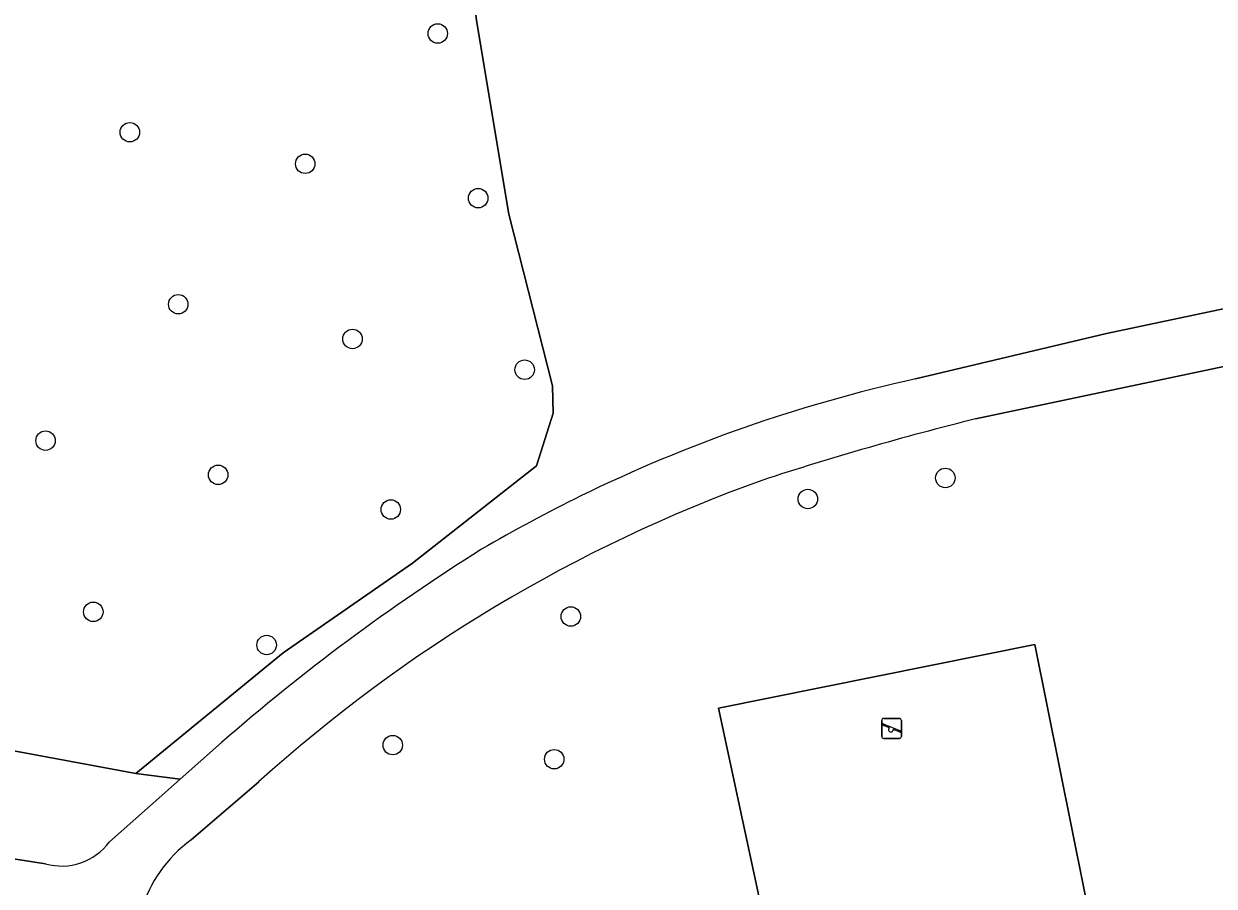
# Model space of a CAD drawing. Extents: x 161258 to 161838, y 380833 to 381727.
# Drawn here: x 161487.3 to 161547.1, y 381550.7 to 381594 of the extents above; entities that cross this region are included whole.
import ezdxf

# ---------------------------------------------------------------- set-up
doc = ezdxf.new("R2010")
doc.units = 0
for name, color, linetype in [('IMGEO_Boom', 7, 'Continuous'), ('IMGEO_Gemengd_bos', 7, 'Continuous'), ('IMGEO_Grasland_overig', 7, 'Continuous'), ('IMGEO_Groenvoorziening', 7, 'Continuous'), ('IMGEO_Speelvoorziening', 7, 'Continuous'), ('IMGEO_Voetpad_gesloten', 7, 'Continuous')]:
    doc.layers.add(name, color=color, linetype=linetype)

msp = doc.modelspace()

# ---------------------------------------------------------------- linework, layer by layer
at = {"layer": 'IMGEO_Boom'}
for centre in [(161508.076, 381593.494), (161492.608, 381588.533), (161501.418, 381586.948), (161510.107, 381585.223), (161495.04, 381579.892), (161503.792, 381578.149), (161512.441, 381576.602), (161488.374, 381573.04), (161497.046, 381571.323), (161533.574, 381571.166), (161526.666, 381570.108), (161505.717, 381569.582), (161490.772, 381564.438), (161514.762, 381564.206), (161499.48, 381562.772), (161505.815, 381557.743), (161513.926, 381557.035)]:
    msp.add_circle(centre, 0.489, dxfattribs=at)
at = {"layer": 'IMGEO_Gemengd_bos'}
msp.add_lwpolyline([(161508.817, 381602.951), (161505.536, 381613.907), (161494.821, 381620.628), (161446.246, 381630.284), (161451.887, 381608.122), (161472.783, 381604.212), (161480.493, 381584.139), (161476.345, 381575.16), (161474.832, 381571.884), (161477.282, 381559.208), (161492.911, 381556.316), (161500.308, 381562.378), (161506.815, 381566.883), (161513.044, 381571.777), (161513.879, 381574.419), (161513.848, 381575.8), (161511.641, 381584.413), (161510.041, 381594.052)], close=True, dxfattribs=at)
at = {"layer": 'IMGEO_Grasland_overig'}
msp.add_lwpolyline([(161522.179, 381559.598), (161528.777, 381528.868), (161544.271, 381531.985), (161538.073, 381562.796)], close=True, dxfattribs=at)
at = {"layer": 'IMGEO_Groenvoorziening'}
for points in [[(161445.059, 381634.95), (161446.246, 381630.284), (161494.821, 381620.628), (161505.536, 381613.907), (161508.817, 381602.951), (161510.041, 381594.052), (161511.641, 381584.413), (161513.848, 381575.8), (161513.879, 381574.419), (161513.044, 381571.777), (161506.815, 381566.883), (161500.308, 381562.378), (161492.911, 381556.316), (161495.141, 381556.033), (161497.214, 381557.868)], [(161532.073, 381576.139), (161541.664, 381578.418), (161572.824, 381584.999), (161572.877, 381585.329)], [(161572.354, 381581.996), (161535.089, 381574.13)], [(161491.588, 381552.888), (161494.085, 381555.098), (161495.141, 381556.033), (161492.911, 381556.316), (161477.282, 381559.208), (161474.832, 381571.884)], [(161499.08, 381555.894), (161495.692, 381552.987)], [(161475.022, 381553.857), (161488.369, 381551.776)]]:
    msp.add_lwpolyline(points, dxfattribs=at)
msp.add_lwpolyline([(161522.179, 381559.598), (161538.073, 381562.796), (161544.271, 381531.985), (161528.777, 381528.868)], close=True, dxfattribs=at)
for centre, radius, start, end in [((161548.277, 381502.845), 75.064, 102.46662, 116.08857), ((161572.67, 381423.204), 155.535, 103.9823, 108.0987), ((161550.172, 381499.315), 76.234, 109.79744, 132.08272), ((161547.976, 381503.383), 74.449, 116.06261, 120.42383), ((161564.825, 381480.575), 102.692, 122.08639, 131.17749), ((161489.168, 381554.678), 3.01, 254.60454, 323.51029), ((161499.64, 381547.537), 6.729, 125.91815, 201.2784)]:
    msp.add_arc(centre, radius, start, end, dxfattribs=at)
at = {"layer": 'IMGEO_Speelvoorziening'}
for p, q in [((161530.378, 381558.182), (161530.378, 381558.982)), ((161530.378, 381558.982), (161530.378, 381558.182)), ((161530.761, 381558.61), (161530.422, 381558.747)), ((161530.447, 381558.807), (161531.323, 381558.454)), ((161530.478, 381559.082), (161531.268, 381559.082)), ((161531.268, 381559.082), (161530.478, 381559.082)), ((161531.299, 381558.394), (161530.959, 381558.531)), ((161531.368, 381558.982), (161531.368, 381558.182)), ((161531.368, 381558.182), (161531.368, 381558.982)), ((161531.268, 381558.082), (161530.478, 381558.082)), ((161530.478, 381558.082), (161531.268, 381558.082))]:
    msp.add_line(p, q, dxfattribs=at)
for centre, radius, start, end in [((161530.478, 381558.982), 0.1, 90, 180), ((161530.478, 381558.982), 0.1, 90, 180), ((161530.435, 381558.777), 0.0327, 68.07798, 248.07798), ((161530.84, 381558.52), 0.12, 130.99278, 5.16318), ((161531.268, 381558.982), 0.1, 0, 90), ((161531.268, 381558.982), 0.1, 360, 90), ((161530.478, 381558.182), 0.1, 180, 270), ((161530.478, 381558.182), 0.1, 180, 270), ((161531.268, 381558.182), 0.1, 270, 0), ((161531.268, 381558.182), 0.1, 270, 0), ((161531.311, 381558.424), 0.0327, 248.07798, 68.07798)]:
    msp.add_arc(centre, radius, start, end, dxfattribs=at)
at = {"layer": 'IMGEO_Voetpad_gesloten'}
for points in [[(161535.089, 381574.13), (161572.354, 381581.996), (161572.395, 381582.307), (161572.824, 381584.999), (161541.664, 381578.418), (161532.073, 381576.139)], [(161497.214, 381557.868), (161495.141, 381556.033), (161494.085, 381555.098), (161491.588, 381552.888)], [(161495.692, 381552.987), (161499.08, 381555.894)], [(161488.369, 381551.776), (161475.022, 381553.857)]]:
    msp.add_lwpolyline(points, dxfattribs=at)
for centre, radius, start, end in [((161548.277, 381502.845), 75.064, 102.46662, 116.08857), ((161572.67, 381423.204), 155.535, 103.9823, 108.0987), ((161550.172, 381499.315), 76.234, 109.79744, 132.08272), ((161547.976, 381503.383), 74.449, 116.06261, 120.42383), ((161564.825, 381480.575), 102.692, 122.08639, 131.17749), ((161489.168, 381554.678), 3.01, 254.60454, 323.51029), ((161499.64, 381547.537), 6.729, 125.91815, 201.2784)]:
    msp.add_arc(centre, radius, start, end, dxfattribs=at)

doc.saveas('drawing.dxf')
